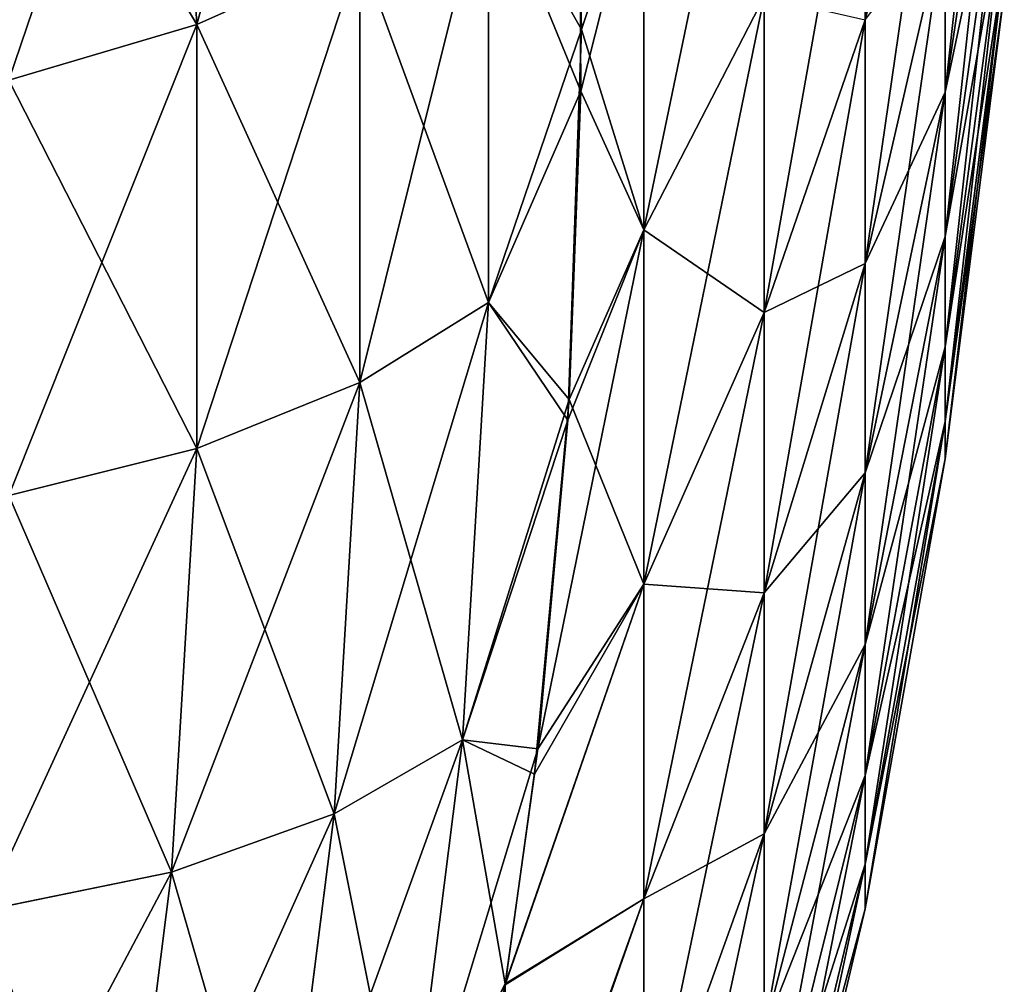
# Model space of a CAD drawing. Header units: millimetres. Extents: x -168 to 168, y -6 to 84.
# Tile 254 of 288: x 166.983 to 167.931, y 52.703 to 53.631. Entities that reach past the tile are written whole.
import ezdxf

# ---------------------------------------------------------------- set-up
doc = ezdxf.new("R2010")
doc.units = ezdxf.units.MM
doc.header["$LTSCALE"] = 65.185185
for name, color, linetype in [('651', 7, 'CONTINUOUS'), ('656', 7, 'CONTINUOUS'), ('657', 7, 'CONTINUOUS'), ('667', 7, 'CONTINUOUS'), ('753', 7, 'CONTINUOUS'), ('758', 7, 'CONTINUOUS'), ('759', 7, 'CONTINUOUS'), ('769', 7, 'CONTINUOUS')]:
    doc.layers.add(name, color=color, linetype=linetype)

msp = doc.modelspace()

# ---------------------------------------------------------------- linework, layer by layer
at = {"layer": '651', "linetype": 'Continuous'}
for points in [[(166, 53.25629, 104.83186), (166, 53.25629, 105.16814), (167.35194, 55.5, 105), (166, 53.25629, 104.83186)], [(166, 53.25629, 105.16814), (166, 53.30641, 105.50067), (167.35194, 55.5, 105), (166, 53.25629, 105.16814)], [(166, 53.30641, 105.50067), (166, 53.40553, 105.82202), (167.35194, 55.5, 105), (166, 53.30641, 105.50067)], [(166, 53.40553, 105.82202), (166, 53.55144, 106.125), (167.35194, 55.5, 105), (166, 53.40553, 105.82202)], [(166, 53.55144, 106.125), (166, 53.74088, 106.40285), (167.35194, 55.5, 105), (166, 53.55144, 106.125)], [(166, 53.30641, 104.49933), (166, 53.25629, 104.83186), (167.35194, 55.5, 105), (166, 53.30641, 104.49933)], [(166, 53.74088, 103.59715), (166, 53.55144, 103.875), (167.35194, 55.5, 105), (166, 53.74088, 103.59715)], [(166, 53.55144, 103.875), (166, 53.40553, 104.17798), (167.35194, 55.5, 105), (166, 53.55144, 103.875)], [(166, 53.40553, 104.17798), (166, 53.30641, 104.49933), (167.35194, 55.5, 105), (166, 53.40553, 104.17798)]]:
    msp.add_3dface(points, dxfattribs=at)
at = {"layer": '656', "linetype": 'Continuous'}
for points in [[(167.87438, 54.15057, 106.85734), (167.79735, 53.63146, 106.9898), (167.87438, 53.92842, 106.67356), (167.87438, 54.15057, 106.85734)], [(167.79735, 53.89558, 107.2083), (167.79735, 53.63146, 106.9898), (167.87438, 54.15057, 106.85734), (167.79735, 53.89558, 107.2083)], [(167.93124, 54.07769, 106.17664), (167.87438, 53.5616, 106.23015), (167.93124, 53.94143, 105.9891), (167.93124, 54.07769, 106.17664)], [(167.87438, 53.73106, 106.46339), (167.87438, 53.5616, 106.23015), (167.93124, 54.07769, 106.17664), (167.87438, 53.73106, 106.46339)], [(167.51513, 53.99339, 108.39216), (167.52414, 53.62203, 108.17449), (167.58405, 53.80277, 108.08725), (167.51513, 53.99339, 108.39216)], [(167.58405, 53.80277, 108.08725), (167.58405, 53.42922, 107.85019), (167.70014, 53.9868, 107.7525), (167.58405, 53.80277, 108.08725)], [(167.70014, 53.9868, 107.7525), (167.58405, 53.42922, 107.85019), (167.70014, 53.65375, 107.54114), (167.70014, 53.9868, 107.7525)], [(167.87438, 53.5616, 106.23015), (167.87438, 53.4227, 105.9775), (167.93124, 53.94143, 105.9891), (167.87438, 53.5616, 106.23015)], [(167.93124, 53.94143, 105.9891), (167.87438, 53.4227, 105.9775), (167.93124, 53.82975, 105.78596), (167.93124, 53.94143, 105.9891)], [(167.93124, 53.82975, 104.21404), (167.87438, 53.5616, 103.76985), (167.93124, 53.94143, 104.0109), (167.93124, 53.82975, 104.21404)], [(167.87438, 53.5616, 103.76985), (167.87438, 53.73106, 103.53661), (167.93124, 53.94143, 104.0109), (167.87438, 53.5616, 103.76985)], [(167.87438, 53.92842, 106.67356), (167.79735, 53.3968, 106.73992), (167.87438, 53.73106, 106.46339), (167.87438, 53.92842, 106.67356)], [(167.79735, 53.63146, 106.9898), (167.79735, 53.3968, 106.73992), (167.87438, 53.92842, 106.67356), (167.79735, 53.63146, 106.9898)], [(167.79735, 53.89558, 107.2083), (167.70014, 53.34982, 107.28971), (167.79735, 53.63146, 106.9898), (167.79735, 53.89558, 107.2083)], [(167.70014, 53.65375, 107.54114), (167.70014, 53.34982, 107.28971), (167.79735, 53.89558, 107.2083), (167.70014, 53.65375, 107.54114)], [(167.87438, 53.4227, 105.9775), (167.87438, 53.31657, 105.70944), (167.93124, 53.82975, 105.78596), (167.87438, 53.4227, 105.9775)], [(167.87438, 53.4227, 104.0225), (167.87438, 53.5616, 103.76985), (167.93124, 53.82975, 104.21404), (167.87438, 53.4227, 104.0225)], [(167.93124, 53.74442, 104.42958), (167.87438, 53.4227, 104.0225), (167.93124, 53.82975, 104.21404), (167.93124, 53.74442, 104.42958)], [(167.93124, 53.82975, 105.78596), (167.87438, 53.31657, 105.70944), (167.93124, 53.74442, 105.57042), (167.93124, 53.82975, 105.78596)], [(167.52364, 53.5627, 101.85986), (167.5219, 53.82715, 101.70625), (167.58405, 53.80277, 101.91275), (167.52364, 53.5627, 101.85986)], [(167.58405, 53.42922, 102.14981), (167.52364, 53.5627, 101.85986), (167.58405, 53.80277, 101.91275), (167.58405, 53.42922, 102.14981)], [(167.58405, 53.80277, 108.08725), (167.52414, 53.62203, 108.17449), (167.58405, 53.42922, 107.85019), (167.58405, 53.80277, 108.08725)], [(167.58405, 53.42922, 102.14981), (167.58405, 53.80277, 101.91275), (167.70014, 53.65375, 102.45886), (167.58405, 53.42922, 102.14981)], [(167.93124, 53.68677, 104.65411), (167.87438, 53.31657, 104.29056), (167.93124, 53.74442, 104.42958), (167.93124, 53.68677, 104.65411)], [(167.87438, 53.31657, 104.29056), (167.87438, 53.4227, 104.0225), (167.93124, 53.74442, 104.42958), (167.87438, 53.31657, 104.29056)], [(167.87438, 53.31657, 105.70944), (167.87438, 53.24487, 105.43019), (167.93124, 53.74442, 105.57042), (167.87438, 53.31657, 105.70944)], [(167.93124, 53.74442, 105.57042), (167.87438, 53.24487, 105.43019), (167.93124, 53.68677, 105.34589), (167.93124, 53.74442, 105.57042)], [(167.87438, 53.5616, 103.76985), (167.79735, 53.3968, 103.26008), (167.87438, 53.73106, 103.53661), (167.87438, 53.5616, 103.76985)], [(167.79735, 53.3968, 103.26008), (167.79735, 53.63146, 103.0102), (167.87438, 53.73106, 103.53661), (167.79735, 53.3968, 103.26008)], [(167.87438, 53.73106, 106.46339), (167.79735, 53.19532, 106.4626), (167.87438, 53.5616, 106.23015), (167.87438, 53.73106, 106.46339)], [(167.79735, 53.3968, 106.73992), (167.79735, 53.19532, 106.4626), (167.87438, 53.73106, 106.46339), (167.79735, 53.3968, 106.73992)], [(167.93124, 53.65771, 104.88409), (167.87438, 53.24487, 104.56981), (167.93124, 53.68677, 104.65411), (167.93124, 53.65771, 104.88409)], [(167.87438, 53.24487, 104.56981), (167.87438, 53.31657, 104.29056), (167.93124, 53.68677, 104.65411), (167.87438, 53.24487, 104.56981)], [(167.93124, 53.68677, 105.34589), (167.87438, 53.20874, 105.14415), (167.93124, 53.65771, 105.11591), (167.93124, 53.68677, 105.34589)], [(167.87438, 53.24487, 105.43019), (167.87438, 53.20874, 105.14415), (167.93124, 53.68677, 105.34589), (167.87438, 53.24487, 105.43019)], [(167.58405, 53.42922, 107.85019), (167.58405, 53.08832, 107.56817), (167.70014, 53.65375, 107.54114), (167.58405, 53.42922, 107.85019)], [(167.70014, 53.65375, 107.54114), (167.58405, 53.08832, 107.56817), (167.70014, 53.34982, 107.28971), (167.70014, 53.65375, 107.54114)], [(167.70014, 53.34982, 102.71029), (167.58405, 53.42922, 102.14981), (167.70014, 53.65375, 102.45886), (167.70014, 53.34982, 102.71029)], [(167.70014, 53.34982, 102.71029), (167.70014, 53.65375, 102.45886), (167.79735, 53.63146, 103.0102), (167.70014, 53.34982, 102.71029)], [(167.93124, 53.65771, 105.11591), (167.87438, 53.20874, 104.85585), (167.93124, 53.65771, 104.88409), (167.93124, 53.65771, 105.11591)], [(167.87438, 53.20874, 104.85585), (167.87438, 53.24487, 104.56981), (167.93124, 53.65771, 104.88409), (167.87438, 53.20874, 104.85585)], [(167.87438, 53.20874, 105.14415), (167.87438, 53.20874, 104.85585), (167.93124, 53.65771, 105.11591), (167.87438, 53.20874, 105.14415)], [(167.79735, 53.3968, 103.26008), (167.70014, 53.34982, 102.71029), (167.79735, 53.63146, 103.0102), (167.79735, 53.3968, 103.26008)], [(167.79735, 53.63146, 106.9898), (167.70014, 53.0798, 107.00217), (167.79735, 53.3968, 106.73992), (167.79735, 53.63146, 106.9898)], [(167.70014, 53.34982, 107.28971), (167.70014, 53.0798, 107.00217), (167.79735, 53.63146, 106.9898), (167.70014, 53.34982, 107.28971)], [(167.52414, 53.62203, 108.17449), (167.51101, 53.24595, 107.96214), (167.58405, 53.42922, 107.85019), (167.52414, 53.62203, 108.17449)], [(167.51221, 53.26586, 102.02662), (167.52364, 53.5627, 101.85986), (167.58405, 53.42922, 102.14981), (167.51221, 53.26586, 102.02662)], [(167.87438, 53.4227, 104.0225), (167.79735, 53.19532, 103.5374), (167.87438, 53.5616, 103.76985), (167.87438, 53.4227, 104.0225)], [(167.79735, 53.19532, 103.5374), (167.79735, 53.3968, 103.26008), (167.87438, 53.5616, 103.76985), (167.79735, 53.19532, 103.5374)], [(167.87438, 53.5616, 106.23015), (167.79735, 53.03018, 106.16221), (167.87438, 53.4227, 105.9775), (167.87438, 53.5616, 106.23015)], [(167.79735, 53.19532, 106.4626), (167.79735, 53.03018, 106.16221), (167.87438, 53.5616, 106.23015), (167.79735, 53.19532, 106.4626)], [(167.51101, 53.24595, 107.96214), (167.48206, 52.92989, 107.79118), (167.58405, 53.42922, 107.85019), (167.51101, 53.24595, 107.96214)], [(167.58405, 53.42922, 107.85019), (167.48206, 52.92989, 107.79118), (167.58405, 53.08832, 107.56817), (167.58405, 53.42922, 107.85019)], [(167.58405, 53.08832, 102.43183), (167.51221, 53.26586, 102.02662), (167.58405, 53.42922, 102.14981), (167.58405, 53.08832, 102.43183)], [(167.58405, 53.08832, 102.43183), (167.58405, 53.42922, 102.14981), (167.70014, 53.34982, 102.71029), (167.58405, 53.08832, 102.43183)], [(167.87438, 53.31657, 104.29056), (167.79735, 53.03018, 103.83779), (167.87438, 53.4227, 104.0225), (167.87438, 53.31657, 104.29056)], [(167.79735, 53.03018, 103.83779), (167.79735, 53.19532, 103.5374), (167.87438, 53.4227, 104.0225), (167.79735, 53.03018, 103.83779)], [(167.79735, 53.03018, 106.16221), (167.79735, 52.90399, 105.84349), (167.87438, 53.4227, 105.9775), (167.79735, 53.03018, 106.16221)], [(167.87438, 53.4227, 105.9775), (167.79735, 52.90399, 105.84349), (167.87438, 53.31657, 105.70944), (167.87438, 53.4227, 105.9775)], [(167.79735, 53.19532, 103.5374), (167.70014, 53.0798, 102.99783), (167.79735, 53.3968, 103.26008), (167.79735, 53.19532, 103.5374)], [(167.70014, 53.0798, 102.99783), (167.70014, 53.34982, 102.71029), (167.79735, 53.3968, 103.26008), (167.70014, 53.0798, 102.99783)], [(167.79735, 53.3968, 106.73992), (167.70014, 52.84794, 106.68305), (167.79735, 53.19532, 106.4626), (167.79735, 53.3968, 106.73992)], [(167.70014, 53.0798, 107.00217), (167.70014, 52.84794, 106.68305), (167.79735, 53.3968, 106.73992), (167.70014, 53.0798, 107.00217)], [(167.58405, 53.08832, 107.56817), (167.58405, 52.78546, 107.24566), (167.70014, 53.34982, 107.28971), (167.58405, 53.08832, 107.56817)], [(167.70014, 53.34982, 107.28971), (167.58405, 52.78546, 107.24566), (167.70014, 53.0798, 107.00217), (167.70014, 53.34982, 107.28971)], [(167.70014, 53.0798, 102.99783), (167.58405, 53.08832, 102.43183), (167.70014, 53.34982, 102.71029), (167.70014, 53.0798, 102.99783)], [(167.79735, 52.90399, 105.84349), (167.79735, 52.81874, 105.51148), (167.87438, 53.31657, 105.70944), (167.79735, 52.90399, 105.84349)], [(167.87438, 53.24487, 104.56981), (167.79735, 52.90399, 104.15651), (167.87438, 53.31657, 104.29056), (167.87438, 53.24487, 104.56981)], [(167.79735, 52.90399, 104.15651), (167.79735, 53.03018, 103.83779), (167.87438, 53.31657, 104.29056), (167.79735, 52.90399, 104.15651)], [(167.87438, 53.31657, 105.70944), (167.79735, 52.81874, 105.51148), (167.87438, 53.24487, 105.43019), (167.87438, 53.31657, 105.70944)], [(167.4788, 52.90556, 102.22063), (167.51221, 53.26586, 102.02662), (167.58405, 53.08832, 102.43183), (167.4788, 52.90556, 102.22063)], [(167.87438, 53.20874, 104.85585), (167.79735, 52.81874, 104.48852), (167.87438, 53.24487, 104.56981), (167.87438, 53.20874, 104.85585)], [(167.79735, 52.81874, 104.48852), (167.79735, 52.90399, 104.15651), (167.87438, 53.24487, 104.56981), (167.79735, 52.81874, 104.48852)], [(167.87438, 53.24487, 105.43019), (167.79735, 52.77578, 105.17139), (167.87438, 53.20874, 105.14415), (167.87438, 53.24487, 105.43019)], [(167.79735, 52.81874, 105.51148), (167.79735, 52.77578, 105.17139), (167.87438, 53.24487, 105.43019), (167.79735, 52.81874, 105.51148)], [(167.87438, 53.20874, 105.14415), (167.79735, 52.77578, 104.82861), (167.87438, 53.20874, 104.85585), (167.87438, 53.20874, 105.14415)], [(167.79735, 52.77578, 104.82861), (167.79735, 52.81874, 104.48852), (167.87438, 53.20874, 104.85585), (167.79735, 52.77578, 104.82861)], [(167.79735, 52.77578, 105.17139), (167.79735, 52.77578, 104.82861), (167.87438, 53.20874, 105.14415), (167.79735, 52.77578, 105.17139)], [(167.79735, 53.03018, 103.83779), (167.70014, 52.84794, 103.31695), (167.79735, 53.19532, 103.5374), (167.79735, 53.03018, 103.83779)], [(167.70014, 52.84794, 103.31695), (167.70014, 53.0798, 102.99783), (167.79735, 53.19532, 103.5374), (167.70014, 52.84794, 103.31695)], [(167.79735, 53.19532, 106.4626), (167.70014, 52.65791, 106.33738), (167.79735, 53.03018, 106.16221), (167.79735, 53.19532, 106.4626)], [(167.70014, 52.84794, 106.68305), (167.70014, 52.65791, 106.33738), (167.79735, 53.19532, 106.4626), (167.70014, 52.84794, 106.68305)], [(167.48206, 52.92989, 107.79118), (167.45051, 52.70271, 107.6724), (167.58405, 53.08832, 107.56817), (167.48206, 52.92989, 107.79118)], [(167.58405, 53.08832, 107.56817), (167.45051, 52.70271, 107.6724), (167.58405, 52.78546, 107.24566), (167.58405, 53.08832, 107.56817)], [(167.45067, 52.70366, 102.32714), (167.4788, 52.90556, 102.22063), (167.58405, 53.08832, 102.43183), (167.45067, 52.70366, 102.32714)], [(167.58405, 52.78546, 102.75434), (167.45067, 52.70366, 102.32714), (167.58405, 53.08832, 102.43183), (167.58405, 52.78546, 102.75434)], [(167.58405, 52.78546, 102.75434), (167.58405, 53.08832, 102.43183), (167.70014, 53.0798, 102.99783), (167.58405, 52.78546, 102.75434)], [(167.58405, 52.78546, 107.24566), (167.58405, 52.52541, 106.88773), (167.70014, 53.0798, 107.00217), (167.58405, 52.78546, 107.24566)], [(167.70014, 53.0798, 107.00217), (167.58405, 52.52541, 106.88773), (167.70014, 52.84794, 106.68305), (167.70014, 53.0798, 107.00217)], [(167.70014, 52.84794, 103.31695), (167.58405, 52.78546, 102.75434), (167.70014, 53.0798, 102.99783), (167.70014, 52.84794, 103.31695)], [(167.79735, 53.03018, 106.16221), (167.70014, 52.51271, 105.97063), (167.79735, 52.90399, 105.84349), (167.79735, 53.03018, 106.16221)], [(167.79735, 52.90399, 104.15651), (167.70014, 52.65791, 103.66262), (167.79735, 53.03018, 103.83779), (167.79735, 52.90399, 104.15651)], [(167.70014, 52.65791, 103.66262), (167.70014, 52.84794, 103.31695), (167.79735, 53.03018, 103.83779), (167.70014, 52.65791, 103.66262)], [(167.70014, 52.65791, 106.33738), (167.70014, 52.51271, 105.97063), (167.79735, 53.03018, 106.16221), (167.70014, 52.65791, 106.33738)], [(167.79735, 52.90399, 105.84349), (167.70014, 52.41461, 105.58857), (167.79735, 52.81874, 105.51148), (167.79735, 52.90399, 105.84349)], [(167.70014, 52.51271, 105.97063), (167.70014, 52.41461, 105.58857), (167.79735, 52.90399, 105.84349), (167.70014, 52.51271, 105.97063)], [(167.70014, 52.51271, 104.02937), (167.70014, 52.65791, 103.66262), (167.79735, 52.90399, 104.15651), (167.70014, 52.51271, 104.02937)], [(167.79735, 52.81874, 104.48852), (167.70014, 52.51271, 104.02937), (167.79735, 52.90399, 104.15651), (167.79735, 52.81874, 104.48852)], [(167.58405, 52.52541, 106.88773), (167.58405, 52.31227, 106.50003), (167.70014, 52.84794, 106.68305), (167.58405, 52.52541, 106.88773)], [(167.70014, 52.84794, 106.68305), (167.58405, 52.31227, 106.50003), (167.70014, 52.65791, 106.33738), (167.70014, 52.84794, 106.68305)], [(167.70014, 52.65791, 103.66262), (167.58405, 52.52541, 103.11227), (167.70014, 52.84794, 103.31695), (167.70014, 52.65791, 103.66262)], [(167.58405, 52.52541, 103.11227), (167.58405, 52.78546, 102.75434), (167.70014, 52.84794, 103.31695), (167.58405, 52.52541, 103.11227)], [(167.79735, 52.77578, 104.82861), (167.70014, 52.41461, 104.41143), (167.79735, 52.81874, 104.48852), (167.79735, 52.77578, 104.82861)], [(167.70014, 52.41461, 104.41143), (167.70014, 52.51271, 104.02937), (167.79735, 52.81874, 104.48852), (167.70014, 52.41461, 104.41143)], [(167.79735, 52.81874, 105.51148), (167.70014, 52.36517, 105.19723), (167.79735, 52.77578, 105.17139), (167.79735, 52.81874, 105.51148)], [(167.70014, 52.41461, 105.58857), (167.70014, 52.36517, 105.19723), (167.79735, 52.81874, 105.51148), (167.70014, 52.41461, 105.58857)], [(167.58405, 52.52541, 103.11227), (167.45047, 52.41209, 102.6693), (167.58405, 52.78546, 102.75434), (167.58405, 52.52541, 103.11227)], [(167.45047, 52.41209, 102.6693), (167.45067, 52.70366, 102.32714), (167.58405, 52.78546, 102.75434), (167.45047, 52.41209, 102.6693)], [(167.45051, 52.70271, 107.6724), (167.45047, 52.4046, 107.32075), (167.58405, 52.78546, 107.24566), (167.45051, 52.70271, 107.6724)], [(167.58405, 52.78546, 107.24566), (167.45047, 52.4046, 107.32075), (167.58405, 52.52541, 106.88773), (167.58405, 52.78546, 107.24566)], [(167.79735, 52.77578, 105.17139), (167.70014, 52.36517, 104.80277), (167.79735, 52.77578, 104.82861), (167.79735, 52.77578, 105.17139)], [(167.70014, 52.36517, 104.80277), (167.70014, 52.41461, 104.41143), (167.79735, 52.77578, 104.82861), (167.70014, 52.36517, 104.80277)], [(167.70014, 52.36517, 105.19723), (167.70014, 52.36517, 104.80277), (167.79735, 52.77578, 105.17139), (167.70014, 52.36517, 105.19723)], [(167.45067, 52.70366, 102.32714), (167.45047, 52.41209, 102.6693), (167.42087, 52.53616, 102.41143), (167.45067, 52.70366, 102.32714)]]:
    msp.add_3dface(points, dxfattribs=at)
at = {"layer": '657', "linetype": 'Continuous'}
for points in [[(167.15377, 53.62671, 101.28451), (166.94882, 53.97273, 100.97087), (167.12934, 54.03441, 101.04913), (167.15377, 53.62671, 101.28451)], [(167.15377, 53.62671, 101.28451), (167.12934, 54.03441, 101.04913), (167.31073, 53.69702, 101.39827), (167.15377, 53.62671, 101.28451)], [(166.97275, 53.5734, 101.20142), (166.94882, 53.97273, 100.97087), (167.15377, 53.62671, 101.28451), (166.97275, 53.5734, 101.20142)], [(167.5219, 53.82715, 101.70625), (167.52364, 53.5627, 101.85986), (167.43467, 53.77945, 101.53471), (167.5219, 53.82715, 101.70625)], [(167.43467, 53.35923, 101.77732), (167.31073, 53.69702, 101.39827), (167.43467, 53.77945, 101.53471), (167.43467, 53.35923, 101.77732)], [(167.52364, 53.5627, 101.85986), (167.43467, 53.35923, 101.77732), (167.43467, 53.77945, 101.53471), (167.52364, 53.5627, 101.85986)], [(167.31073, 53.28229, 101.63771), (167.15377, 53.62671, 101.28451), (167.31073, 53.69702, 101.39827), (167.31073, 53.28229, 101.63771)], [(167.31073, 53.28229, 101.63771), (167.31073, 53.69702, 101.39827), (167.43467, 53.35923, 101.77732), (167.31073, 53.28229, 101.63771)], [(167.15377, 53.21893, 101.51995), (166.97275, 53.5734, 101.20142), (167.15377, 53.62671, 101.28451), (167.15377, 53.21893, 101.51995)], [(167.15377, 53.21893, 101.51995), (167.15377, 53.62671, 101.28451), (167.31073, 53.28229, 101.63771), (167.15377, 53.21893, 101.51995)], [(166.97275, 53.17362, 101.43223), (166.97275, 53.5734, 101.20142), (167.15377, 53.21893, 101.51995), (166.97275, 53.17362, 101.43223)], [(167.52364, 53.5627, 101.85986), (167.51221, 53.26586, 102.02662), (167.43467, 53.35923, 101.77732), (167.52364, 53.5627, 101.85986)], [(167.40946, 52.93855, 102.0202), (167.31073, 53.28229, 101.63771), (167.43467, 53.35923, 101.77732), (167.40946, 52.93855, 102.0202)], [(167.51221, 53.26586, 102.02662), (167.40946, 52.93855, 102.0202), (167.43467, 53.35923, 101.77732), (167.51221, 53.26586, 102.02662)], [(167.28586, 52.86733, 101.87729), (167.15377, 53.21893, 101.51995), (167.31073, 53.28229, 101.63771), (167.28586, 52.86733, 101.87729)], [(167.28586, 52.86733, 101.87729), (167.31073, 53.28229, 101.63771), (167.40946, 52.93855, 102.0202), (167.28586, 52.86733, 101.87729)], [(167.51221, 53.26586, 102.02662), (167.4788, 52.90556, 102.22063), (167.40946, 52.93855, 102.0202), (167.51221, 53.26586, 102.02662)], [(167.12934, 52.81122, 101.75534), (166.97275, 53.17362, 101.43223), (167.15377, 53.21893, 101.51995), (167.12934, 52.81122, 101.75534)], [(167.12934, 52.81122, 101.75534), (167.15377, 53.21893, 101.51995), (167.28586, 52.86733, 101.87729), (167.12934, 52.81122, 101.75534)], [(166.94882, 52.77428, 101.66279), (166.97275, 53.17362, 101.43223), (167.12934, 52.81122, 101.75534), (166.94882, 52.77428, 101.66279)], [(167.35624, 52.51632, 102.26397), (167.28586, 52.86733, 101.87729), (167.40946, 52.93855, 102.0202), (167.35624, 52.51632, 102.26397)], [(167.45067, 52.70366, 102.32714), (167.35624, 52.51632, 102.26397), (167.40946, 52.93855, 102.0202), (167.45067, 52.70366, 102.32714)], [(167.4788, 52.90556, 102.22063), (167.45067, 52.70366, 102.32714), (167.40946, 52.93855, 102.0202), (167.4788, 52.90556, 102.22063)], [(167.23348, 52.45165, 102.11728), (167.12934, 52.81122, 101.75534), (167.28586, 52.86733, 101.87729), (167.23348, 52.45165, 102.11728)], [(167.23348, 52.45165, 102.11728), (167.28586, 52.86733, 101.87729), (167.35624, 52.51632, 102.26397), (167.23348, 52.45165, 102.11728)], [(167.07801, 52.40383, 101.99054), (166.94882, 52.77428, 101.66279), (167.12934, 52.81122, 101.75534), (167.07801, 52.40383, 101.99054)], [(167.07801, 52.40383, 101.99054), (167.12934, 52.81122, 101.75534), (167.23348, 52.45165, 102.11728), (167.07801, 52.40383, 101.99054)], [(166.89871, 52.37645, 101.89248), (166.94882, 52.77428, 101.66279), (167.07801, 52.40383, 101.99054), (166.89871, 52.37645, 101.89248)], [(167.45067, 52.70366, 102.32714), (167.42087, 52.53616, 102.41143), (167.35624, 52.51632, 102.26397), (167.45067, 52.70366, 102.32714)]]:
    msp.add_3dface(points, dxfattribs=at)
at = {"layer": '667', "linetype": 'Continuous'}
for points in [[(167.12937, 54.03443, 108.95085), (167.15381, 53.62673, 108.71547), (167.2859, 54.11199, 108.84127), (167.12937, 54.03443, 108.95085)], [(167.2859, 54.11199, 108.84127), (167.15381, 53.62673, 108.71547), (167.31077, 53.69704, 108.6017), (167.2859, 54.11199, 108.84127)], [(166.94885, 53.97275, 109.02913), (166.97278, 53.57341, 108.79857), (167.12937, 54.03443, 108.95085), (166.94885, 53.97275, 109.02913)], [(167.12937, 54.03443, 108.95085), (166.97278, 53.57341, 108.79857), (167.15381, 53.62673, 108.71547), (167.12937, 54.03443, 108.95085)], [(167.52414, 53.62203, 108.17449), (167.51513, 53.99339, 108.39216), (167.43471, 53.77948, 108.46525), (167.52414, 53.62203, 108.17449)], [(167.43471, 53.35926, 108.22263), (167.43471, 53.77948, 108.46525), (167.31077, 53.2823, 108.36225), (167.43471, 53.35926, 108.22263)], [(167.43471, 53.77948, 108.46525), (167.31077, 53.69704, 108.6017), (167.31077, 53.2823, 108.36225), (167.43471, 53.77948, 108.46525)], [(167.43471, 53.35926, 108.22263), (167.52414, 53.62203, 108.17449), (167.43471, 53.77948, 108.46525), (167.43471, 53.35926, 108.22263)], [(167.31077, 53.69704, 108.6017), (167.15381, 53.21894, 108.48003), (167.31077, 53.2823, 108.36225), (167.31077, 53.69704, 108.6017)], [(167.15381, 53.62673, 108.71547), (167.15381, 53.21894, 108.48003), (167.31077, 53.69704, 108.6017), (167.15381, 53.62673, 108.71547)], [(167.15381, 53.62673, 108.71547), (166.97278, 53.17362, 108.56776), (167.15381, 53.21894, 108.48003), (167.15381, 53.62673, 108.71547)], [(166.97278, 53.57341, 108.79857), (166.97278, 53.17362, 108.56776), (167.15381, 53.62673, 108.71547), (166.97278, 53.57341, 108.79857)], [(167.51101, 53.24595, 107.96214), (167.52414, 53.62203, 108.17449), (167.43471, 53.35926, 108.22263), (167.51101, 53.24595, 107.96214)], [(167.40949, 52.93857, 107.97975), (167.43471, 53.35926, 108.22263), (167.2859, 52.86735, 108.12268), (167.40949, 52.93857, 107.97975)], [(167.43471, 53.35926, 108.22263), (167.31077, 53.2823, 108.36225), (167.2859, 52.86735, 108.12268), (167.43471, 53.35926, 108.22263)], [(167.40949, 52.93857, 107.97975), (167.51101, 53.24595, 107.96214), (167.43471, 53.35926, 108.22263), (167.40949, 52.93857, 107.97975)], [(167.15381, 53.21894, 108.48003), (167.12937, 52.81123, 108.24464), (167.31077, 53.2823, 108.36225), (167.15381, 53.21894, 108.48003)], [(167.31077, 53.2823, 108.36225), (167.12937, 52.81123, 108.24464), (167.2859, 52.86735, 108.12268), (167.31077, 53.2823, 108.36225)], [(167.48206, 52.92989, 107.79118), (167.51101, 53.24595, 107.96214), (167.40949, 52.93857, 107.97975), (167.48206, 52.92989, 107.79118)], [(167.15381, 53.21894, 108.48003), (166.94885, 52.77428, 108.3372), (167.12937, 52.81123, 108.24464), (167.15381, 53.21894, 108.48003)], [(166.97278, 53.17362, 108.56776), (166.94885, 52.77428, 108.3372), (167.15381, 53.21894, 108.48003), (166.97278, 53.17362, 108.56776)], [(167.35627, 52.51635, 107.73598), (167.40949, 52.93857, 107.97975), (167.23351, 52.45167, 107.88268), (167.35627, 52.51635, 107.73598)], [(167.40949, 52.93857, 107.97975), (167.2859, 52.86735, 108.12268), (167.23351, 52.45167, 107.88268), (167.40949, 52.93857, 107.97975)], [(167.35627, 52.51635, 107.73598), (167.48206, 52.92989, 107.79118), (167.40949, 52.93857, 107.97975), (167.35627, 52.51635, 107.73598)], [(167.45051, 52.70271, 107.6724), (167.48206, 52.92989, 107.79118), (167.35627, 52.51635, 107.73598), (167.45051, 52.70271, 107.6724)], [(167.12937, 52.81123, 108.24464), (167.07804, 52.40384, 108.00943), (167.2859, 52.86735, 108.12268), (167.12937, 52.81123, 108.24464)], [(167.2859, 52.86735, 108.12268), (167.07804, 52.40384, 108.00943), (167.23351, 52.45167, 107.88268), (167.2859, 52.86735, 108.12268)], [(167.12937, 52.81123, 108.24464), (166.89873, 52.37646, 108.10751), (167.07804, 52.40384, 108.00943), (167.12937, 52.81123, 108.24464)], [(166.94885, 52.77428, 108.3372), (166.89873, 52.37646, 108.10751), (167.12937, 52.81123, 108.24464), (166.94885, 52.77428, 108.3372)]]:
    msp.add_3dface(points, dxfattribs=at)
at = {"layer": '753', "linetype": 'Continuous'}
for points in [[(166, 53.25629, -105.16814), (166, 53.25629, -104.83186), (167.35194, 55.5, -105), (166, 53.25629, -105.16814)], [(166, 53.25629, -104.83186), (166, 53.30641, -104.49933), (167.35194, 55.5, -105), (166, 53.25629, -104.83186)], [(166, 53.30641, -104.49933), (166, 53.40553, -104.17798), (167.35194, 55.5, -105), (166, 53.30641, -104.49933)], [(166, 53.40553, -104.17798), (166, 53.55144, -103.875), (167.35194, 55.5, -105), (166, 53.40553, -104.17798)], [(166, 53.55144, -103.875), (166, 53.74088, -103.59715), (167.35194, 55.5, -105), (166, 53.55144, -103.875)], [(166, 53.30641, -105.50067), (166, 53.25629, -105.16814), (167.35194, 55.5, -105), (166, 53.30641, -105.50067)], [(166, 53.74088, -106.40285), (166, 53.55144, -106.125), (167.35194, 55.5, -105), (166, 53.74088, -106.40285)], [(166, 53.55144, -106.125), (166, 53.40553, -105.82202), (167.35194, 55.5, -105), (166, 53.55144, -106.125)], [(166, 53.40553, -105.82202), (166, 53.30641, -105.50067), (167.35194, 55.5, -105), (166, 53.40553, -105.82202)]]:
    msp.add_3dface(points, dxfattribs=at)
at = {"layer": '758', "linetype": 'Continuous'}
for points in [[(167.87438, 54.15057, -103.14266), (167.79735, 53.63146, -103.0102), (167.87438, 53.92842, -103.32644), (167.87438, 54.15057, -103.14266)], [(167.79735, 53.89558, -102.7917), (167.79735, 53.63146, -103.0102), (167.87438, 54.15057, -103.14266), (167.79735, 53.89558, -102.7917)], [(167.93124, 54.07769, -103.82336), (167.87438, 53.5616, -103.76985), (167.93124, 53.94143, -104.0109), (167.93124, 54.07769, -103.82336)], [(167.87438, 53.73106, -103.53661), (167.87438, 53.5616, -103.76985), (167.93124, 54.07769, -103.82336), (167.87438, 53.73106, -103.53661)], [(167.51513, 53.99339, -101.60784), (167.52414, 53.62203, -101.82551), (167.58405, 53.80277, -101.91275), (167.51513, 53.99339, -101.60784)], [(167.58405, 53.80277, -101.91275), (167.58405, 53.42922, -102.14981), (167.70014, 53.9868, -102.2475), (167.58405, 53.80277, -101.91275)], [(167.70014, 53.9868, -102.2475), (167.58405, 53.42922, -102.14981), (167.70014, 53.65375, -102.45886), (167.70014, 53.9868, -102.2475)], [(167.87438, 53.5616, -103.76985), (167.87438, 53.4227, -104.0225), (167.93124, 53.94143, -104.0109), (167.87438, 53.5616, -103.76985)], [(167.93124, 53.94143, -104.0109), (167.87438, 53.4227, -104.0225), (167.93124, 53.82975, -104.21404), (167.93124, 53.94143, -104.0109)], [(167.93124, 53.82975, -105.78596), (167.87438, 53.5616, -106.23015), (167.93124, 53.94143, -105.9891), (167.93124, 53.82975, -105.78596)], [(167.87438, 53.5616, -106.23015), (167.87438, 53.73106, -106.46339), (167.93124, 53.94143, -105.9891), (167.87438, 53.5616, -106.23015)], [(167.87438, 53.92842, -103.32644), (167.79735, 53.3968, -103.26008), (167.87438, 53.73106, -103.53661), (167.87438, 53.92842, -103.32644)], [(167.79735, 53.63146, -103.0102), (167.79735, 53.3968, -103.26008), (167.87438, 53.92842, -103.32644), (167.79735, 53.63146, -103.0102)], [(167.79735, 53.89558, -102.7917), (167.70014, 53.34982, -102.71029), (167.79735, 53.63146, -103.0102), (167.79735, 53.89558, -102.7917)], [(167.70014, 53.65375, -102.45886), (167.70014, 53.34982, -102.71029), (167.79735, 53.89558, -102.7917), (167.70014, 53.65375, -102.45886)], [(167.87438, 53.4227, -104.0225), (167.87438, 53.31657, -104.29056), (167.93124, 53.82975, -104.21404), (167.87438, 53.4227, -104.0225)], [(167.87438, 53.4227, -105.9775), (167.87438, 53.5616, -106.23015), (167.93124, 53.82975, -105.78596), (167.87438, 53.4227, -105.9775)], [(167.93124, 53.74442, -105.57042), (167.87438, 53.4227, -105.9775), (167.93124, 53.82975, -105.78596), (167.93124, 53.74442, -105.57042)], [(167.93124, 53.82975, -104.21404), (167.87438, 53.31657, -104.29056), (167.93124, 53.74442, -104.42958), (167.93124, 53.82975, -104.21404)], [(167.52364, 53.5627, -108.14014), (167.5219, 53.82715, -108.29375), (167.58405, 53.80277, -108.08725), (167.52364, 53.5627, -108.14014)], [(167.58405, 53.42922, -107.85019), (167.52364, 53.5627, -108.14014), (167.58405, 53.80277, -108.08725), (167.58405, 53.42922, -107.85019)], [(167.58405, 53.80277, -101.91275), (167.52414, 53.62203, -101.82551), (167.58405, 53.42922, -102.14981), (167.58405, 53.80277, -101.91275)], [(167.58405, 53.42922, -107.85019), (167.58405, 53.80277, -108.08725), (167.70014, 53.65375, -107.54114), (167.58405, 53.42922, -107.85019)], [(167.93124, 53.68677, -105.34589), (167.87438, 53.31657, -105.70944), (167.93124, 53.74442, -105.57042), (167.93124, 53.68677, -105.34589)], [(167.87438, 53.31657, -105.70944), (167.87438, 53.4227, -105.9775), (167.93124, 53.74442, -105.57042), (167.87438, 53.31657, -105.70944)], [(167.87438, 53.31657, -104.29056), (167.87438, 53.24487, -104.56981), (167.93124, 53.74442, -104.42958), (167.87438, 53.31657, -104.29056)], [(167.93124, 53.74442, -104.42958), (167.87438, 53.24487, -104.56981), (167.93124, 53.68677, -104.65411), (167.93124, 53.74442, -104.42958)], [(167.87438, 53.5616, -106.23015), (167.79735, 53.3968, -106.73992), (167.87438, 53.73106, -106.46339), (167.87438, 53.5616, -106.23015)], [(167.79735, 53.3968, -106.73992), (167.79735, 53.63146, -106.9898), (167.87438, 53.73106, -106.46339), (167.79735, 53.3968, -106.73992)], [(167.87438, 53.73106, -103.53661), (167.79735, 53.19532, -103.5374), (167.87438, 53.5616, -103.76985), (167.87438, 53.73106, -103.53661)], [(167.79735, 53.3968, -103.26008), (167.79735, 53.19532, -103.5374), (167.87438, 53.73106, -103.53661), (167.79735, 53.3968, -103.26008)], [(167.93124, 53.65771, -105.11591), (167.87438, 53.24487, -105.43019), (167.93124, 53.68677, -105.34589), (167.93124, 53.65771, -105.11591)], [(167.87438, 53.24487, -105.43019), (167.87438, 53.31657, -105.70944), (167.93124, 53.68677, -105.34589), (167.87438, 53.24487, -105.43019)], [(167.93124, 53.68677, -104.65411), (167.87438, 53.20874, -104.85585), (167.93124, 53.65771, -104.88409), (167.93124, 53.68677, -104.65411)], [(167.87438, 53.24487, -104.56981), (167.87438, 53.20874, -104.85585), (167.93124, 53.68677, -104.65411), (167.87438, 53.24487, -104.56981)], [(167.58405, 53.42922, -102.14981), (167.58405, 53.08832, -102.43183), (167.70014, 53.65375, -102.45886), (167.58405, 53.42922, -102.14981)], [(167.70014, 53.65375, -102.45886), (167.58405, 53.08832, -102.43183), (167.70014, 53.34982, -102.71029), (167.70014, 53.65375, -102.45886)], [(167.70014, 53.34982, -107.28971), (167.58405, 53.42922, -107.85019), (167.70014, 53.65375, -107.54114), (167.70014, 53.34982, -107.28971)], [(167.70014, 53.34982, -107.28971), (167.70014, 53.65375, -107.54114), (167.79735, 53.63146, -106.9898), (167.70014, 53.34982, -107.28971)], [(167.93124, 53.65771, -104.88409), (167.87438, 53.20874, -105.14415), (167.93124, 53.65771, -105.11591), (167.93124, 53.65771, -104.88409)], [(167.87438, 53.20874, -105.14415), (167.87438, 53.24487, -105.43019), (167.93124, 53.65771, -105.11591), (167.87438, 53.20874, -105.14415)], [(167.87438, 53.20874, -104.85585), (167.87438, 53.20874, -105.14415), (167.93124, 53.65771, -104.88409), (167.87438, 53.20874, -104.85585)], [(167.79735, 53.3968, -106.73992), (167.70014, 53.34982, -107.28971), (167.79735, 53.63146, -106.9898), (167.79735, 53.3968, -106.73992)], [(167.79735, 53.63146, -103.0102), (167.70014, 53.0798, -102.99783), (167.79735, 53.3968, -103.26008), (167.79735, 53.63146, -103.0102)], [(167.70014, 53.34982, -102.71029), (167.70014, 53.0798, -102.99783), (167.79735, 53.63146, -103.0102), (167.70014, 53.34982, -102.71029)], [(167.52414, 53.62203, -101.82551), (167.51101, 53.24595, -102.03786), (167.58405, 53.42922, -102.14981), (167.52414, 53.62203, -101.82551)], [(167.51221, 53.26586, -107.97338), (167.52364, 53.5627, -108.14014), (167.58405, 53.42922, -107.85019), (167.51221, 53.26586, -107.97338)], [(167.87438, 53.4227, -105.9775), (167.79735, 53.19532, -106.4626), (167.87438, 53.5616, -106.23015), (167.87438, 53.4227, -105.9775)], [(167.79735, 53.19532, -106.4626), (167.79735, 53.3968, -106.73992), (167.87438, 53.5616, -106.23015), (167.79735, 53.19532, -106.4626)], [(167.87438, 53.5616, -103.76985), (167.79735, 53.03018, -103.83779), (167.87438, 53.4227, -104.0225), (167.87438, 53.5616, -103.76985)], [(167.79735, 53.19532, -103.5374), (167.79735, 53.03018, -103.83779), (167.87438, 53.5616, -103.76985), (167.79735, 53.19532, -103.5374)], [(167.51101, 53.24595, -102.03786), (167.48206, 52.92989, -102.20882), (167.58405, 53.42922, -102.14981), (167.51101, 53.24595, -102.03786)], [(167.58405, 53.42922, -102.14981), (167.48206, 52.92989, -102.20882), (167.58405, 53.08832, -102.43183), (167.58405, 53.42922, -102.14981)], [(167.58405, 53.08832, -107.56817), (167.51221, 53.26586, -107.97338), (167.58405, 53.42922, -107.85019), (167.58405, 53.08832, -107.56817)], [(167.58405, 53.08832, -107.56817), (167.58405, 53.42922, -107.85019), (167.70014, 53.34982, -107.28971), (167.58405, 53.08832, -107.56817)], [(167.87438, 53.31657, -105.70944), (167.79735, 53.03018, -106.16221), (167.87438, 53.4227, -105.9775), (167.87438, 53.31657, -105.70944)], [(167.79735, 53.03018, -106.16221), (167.79735, 53.19532, -106.4626), (167.87438, 53.4227, -105.9775), (167.79735, 53.03018, -106.16221)], [(167.79735, 53.03018, -103.83779), (167.79735, 52.90399, -104.15651), (167.87438, 53.4227, -104.0225), (167.79735, 53.03018, -103.83779)], [(167.87438, 53.4227, -104.0225), (167.79735, 52.90399, -104.15651), (167.87438, 53.31657, -104.29056), (167.87438, 53.4227, -104.0225)], [(167.79735, 53.19532, -106.4626), (167.70014, 53.0798, -107.00217), (167.79735, 53.3968, -106.73992), (167.79735, 53.19532, -106.4626)], [(167.70014, 53.0798, -107.00217), (167.70014, 53.34982, -107.28971), (167.79735, 53.3968, -106.73992), (167.70014, 53.0798, -107.00217)], [(167.79735, 53.3968, -103.26008), (167.70014, 52.84794, -103.31695), (167.79735, 53.19532, -103.5374), (167.79735, 53.3968, -103.26008)], [(167.70014, 53.0798, -102.99783), (167.70014, 52.84794, -103.31695), (167.79735, 53.3968, -103.26008), (167.70014, 53.0798, -102.99783)], [(167.58405, 53.08832, -102.43183), (167.58405, 52.78546, -102.75434), (167.70014, 53.34982, -102.71029), (167.58405, 53.08832, -102.43183)], [(167.70014, 53.34982, -102.71029), (167.58405, 52.78546, -102.75434), (167.70014, 53.0798, -102.99783), (167.70014, 53.34982, -102.71029)], [(167.70014, 53.0798, -107.00217), (167.58405, 53.08832, -107.56817), (167.70014, 53.34982, -107.28971), (167.70014, 53.0798, -107.00217)], [(167.79735, 52.90399, -104.15651), (167.79735, 52.81874, -104.48852), (167.87438, 53.31657, -104.29056), (167.79735, 52.90399, -104.15651)], [(167.87438, 53.24487, -105.43019), (167.79735, 52.90399, -105.84349), (167.87438, 53.31657, -105.70944), (167.87438, 53.24487, -105.43019)], [(167.79735, 52.90399, -105.84349), (167.79735, 53.03018, -106.16221), (167.87438, 53.31657, -105.70944), (167.79735, 52.90399, -105.84349)], [(167.87438, 53.31657, -104.29056), (167.79735, 52.81874, -104.48852), (167.87438, 53.24487, -104.56981), (167.87438, 53.31657, -104.29056)], [(167.4788, 52.90556, -107.77937), (167.51221, 53.26586, -107.97338), (167.58405, 53.08832, -107.56817), (167.4788, 52.90556, -107.77937)], [(167.87438, 53.20874, -105.14415), (167.79735, 52.81874, -105.51148), (167.87438, 53.24487, -105.43019), (167.87438, 53.20874, -105.14415)], [(167.79735, 52.81874, -105.51148), (167.79735, 52.90399, -105.84349), (167.87438, 53.24487, -105.43019), (167.79735, 52.81874, -105.51148)], [(167.87438, 53.24487, -104.56981), (167.79735, 52.77578, -104.82861), (167.87438, 53.20874, -104.85585), (167.87438, 53.24487, -104.56981)], [(167.79735, 52.81874, -104.48852), (167.79735, 52.77578, -104.82861), (167.87438, 53.24487, -104.56981), (167.79735, 52.81874, -104.48852)], [(167.87438, 53.20874, -104.85585), (167.79735, 52.77578, -105.17139), (167.87438, 53.20874, -105.14415), (167.87438, 53.20874, -104.85585)], [(167.79735, 52.77578, -105.17139), (167.79735, 52.81874, -105.51148), (167.87438, 53.20874, -105.14415), (167.79735, 52.77578, -105.17139)], [(167.79735, 52.77578, -104.82861), (167.79735, 52.77578, -105.17139), (167.87438, 53.20874, -104.85585), (167.79735, 52.77578, -104.82861)], [(167.79735, 53.03018, -106.16221), (167.70014, 52.84794, -106.68305), (167.79735, 53.19532, -106.4626), (167.79735, 53.03018, -106.16221)], [(167.70014, 52.84794, -106.68305), (167.70014, 53.0798, -107.00217), (167.79735, 53.19532, -106.4626), (167.70014, 52.84794, -106.68305)], [(167.79735, 53.19532, -103.5374), (167.70014, 52.65791, -103.66262), (167.79735, 53.03018, -103.83779), (167.79735, 53.19532, -103.5374)], [(167.70014, 52.84794, -103.31695), (167.70014, 52.65791, -103.66262), (167.79735, 53.19532, -103.5374), (167.70014, 52.84794, -103.31695)], [(167.48206, 52.92989, -102.20882), (167.45051, 52.70271, -102.3276), (167.58405, 53.08832, -102.43183), (167.48206, 52.92989, -102.20882)], [(167.58405, 53.08832, -102.43183), (167.45051, 52.70271, -102.3276), (167.58405, 52.78546, -102.75434), (167.58405, 53.08832, -102.43183)], [(167.45067, 52.70366, -107.67286), (167.4788, 52.90556, -107.77937), (167.58405, 53.08832, -107.56817), (167.45067, 52.70366, -107.67286)], [(167.58405, 52.78546, -107.24566), (167.45067, 52.70366, -107.67286), (167.58405, 53.08832, -107.56817), (167.58405, 52.78546, -107.24566)], [(167.58405, 52.78546, -107.24566), (167.58405, 53.08832, -107.56817), (167.70014, 53.0798, -107.00217), (167.58405, 52.78546, -107.24566)], [(167.58405, 52.78546, -102.75434), (167.58405, 52.52541, -103.11227), (167.70014, 53.0798, -102.99783), (167.58405, 52.78546, -102.75434)], [(167.70014, 53.0798, -102.99783), (167.58405, 52.52541, -103.11227), (167.70014, 52.84794, -103.31695), (167.70014, 53.0798, -102.99783)], [(167.70014, 52.84794, -106.68305), (167.58405, 52.78546, -107.24566), (167.70014, 53.0798, -107.00217), (167.70014, 52.84794, -106.68305)], [(167.79735, 53.03018, -103.83779), (167.70014, 52.51271, -104.02937), (167.79735, 52.90399, -104.15651), (167.79735, 53.03018, -103.83779)], [(167.79735, 52.90399, -105.84349), (167.70014, 52.65791, -106.33738), (167.79735, 53.03018, -106.16221), (167.79735, 52.90399, -105.84349)], [(167.70014, 52.65791, -106.33738), (167.70014, 52.84794, -106.68305), (167.79735, 53.03018, -106.16221), (167.70014, 52.65791, -106.33738)], [(167.70014, 52.65791, -103.66262), (167.70014, 52.51271, -104.02937), (167.79735, 53.03018, -103.83779), (167.70014, 52.65791, -103.66262)], [(167.79735, 52.90399, -104.15651), (167.70014, 52.41461, -104.41143), (167.79735, 52.81874, -104.48852), (167.79735, 52.90399, -104.15651)], [(167.70014, 52.51271, -104.02937), (167.70014, 52.41461, -104.41143), (167.79735, 52.90399, -104.15651), (167.70014, 52.51271, -104.02937)], [(167.70014, 52.51271, -105.97063), (167.70014, 52.65791, -106.33738), (167.79735, 52.90399, -105.84349), (167.70014, 52.51271, -105.97063)], [(167.79735, 52.81874, -105.51148), (167.70014, 52.51271, -105.97063), (167.79735, 52.90399, -105.84349), (167.79735, 52.81874, -105.51148)], [(167.58405, 52.52541, -103.11227), (167.58405, 52.31227, -103.49997), (167.70014, 52.84794, -103.31695), (167.58405, 52.52541, -103.11227)], [(167.70014, 52.84794, -103.31695), (167.58405, 52.31227, -103.49997), (167.70014, 52.65791, -103.66262), (167.70014, 52.84794, -103.31695)], [(167.70014, 52.65791, -106.33738), (167.58405, 52.52541, -106.88773), (167.70014, 52.84794, -106.68305), (167.70014, 52.65791, -106.33738)], [(167.58405, 52.52541, -106.88773), (167.58405, 52.78546, -107.24566), (167.70014, 52.84794, -106.68305), (167.58405, 52.52541, -106.88773)], [(167.79735, 52.77578, -105.17139), (167.70014, 52.41461, -105.58857), (167.79735, 52.81874, -105.51148), (167.79735, 52.77578, -105.17139)], [(167.70014, 52.41461, -105.58857), (167.70014, 52.51271, -105.97063), (167.79735, 52.81874, -105.51148), (167.70014, 52.41461, -105.58857)], [(167.79735, 52.81874, -104.48852), (167.70014, 52.36517, -104.80277), (167.79735, 52.77578, -104.82861), (167.79735, 52.81874, -104.48852)], [(167.70014, 52.41461, -104.41143), (167.70014, 52.36517, -104.80277), (167.79735, 52.81874, -104.48852), (167.70014, 52.41461, -104.41143)], [(167.58405, 52.52541, -106.88773), (167.45047, 52.41209, -107.3307), (167.58405, 52.78546, -107.24566), (167.58405, 52.52541, -106.88773)], [(167.45047, 52.41209, -107.3307), (167.45067, 52.70366, -107.67286), (167.58405, 52.78546, -107.24566), (167.45047, 52.41209, -107.3307)], [(167.45051, 52.70271, -102.3276), (167.45047, 52.4046, -102.67925), (167.58405, 52.78546, -102.75434), (167.45051, 52.70271, -102.3276)], [(167.58405, 52.78546, -102.75434), (167.45047, 52.4046, -102.67925), (167.58405, 52.52541, -103.11227), (167.58405, 52.78546, -102.75434)], [(167.79735, 52.77578, -104.82861), (167.70014, 52.36517, -105.19723), (167.79735, 52.77578, -105.17139), (167.79735, 52.77578, -104.82861)], [(167.70014, 52.36517, -105.19723), (167.70014, 52.41461, -105.58857), (167.79735, 52.77578, -105.17139), (167.70014, 52.36517, -105.19723)], [(167.70014, 52.36517, -104.80277), (167.70014, 52.36517, -105.19723), (167.79735, 52.77578, -104.82861), (167.70014, 52.36517, -104.80277)], [(167.45067, 52.70366, -107.67286), (167.45047, 52.41209, -107.3307), (167.42087, 52.53616, -107.58857), (167.45067, 52.70366, -107.67286)]]:
    msp.add_3dface(points, dxfattribs=at)
at = {"layer": '759', "linetype": 'Continuous'}
for points in [[(167.15377, 53.62671, -108.71549), (166.94882, 53.97273, -109.02913), (167.12934, 54.03441, -108.95087), (167.15377, 53.62671, -108.71549)], [(167.15377, 53.62671, -108.71549), (167.12934, 54.03441, -108.95087), (167.31073, 53.69702, -108.60173), (167.15377, 53.62671, -108.71549)], [(166.97275, 53.5734, -108.79858), (166.94882, 53.97273, -109.02913), (167.15377, 53.62671, -108.71549), (166.97275, 53.5734, -108.79858)], [(167.5219, 53.82715, -108.29375), (167.52364, 53.5627, -108.14014), (167.43467, 53.77945, -108.46529), (167.5219, 53.82715, -108.29375)], [(167.43467, 53.35923, -108.22268), (167.31073, 53.69702, -108.60173), (167.43467, 53.77945, -108.46529), (167.43467, 53.35923, -108.22268)], [(167.52364, 53.5627, -108.14014), (167.43467, 53.35923, -108.22268), (167.43467, 53.77945, -108.46529), (167.52364, 53.5627, -108.14014)], [(167.31073, 53.28229, -108.36229), (167.15377, 53.62671, -108.71549), (167.31073, 53.69702, -108.60173), (167.31073, 53.28229, -108.36229)], [(167.31073, 53.28229, -108.36229), (167.31073, 53.69702, -108.60173), (167.43467, 53.35923, -108.22268), (167.31073, 53.28229, -108.36229)], [(167.15377, 53.21893, -108.48005), (166.97275, 53.5734, -108.79858), (167.15377, 53.62671, -108.71549), (167.15377, 53.21893, -108.48005)], [(167.15377, 53.21893, -108.48005), (167.15377, 53.62671, -108.71549), (167.31073, 53.28229, -108.36229), (167.15377, 53.21893, -108.48005)], [(166.97275, 53.17362, -108.56777), (166.97275, 53.5734, -108.79858), (167.15377, 53.21893, -108.48005), (166.97275, 53.17362, -108.56777)], [(167.52364, 53.5627, -108.14014), (167.51221, 53.26586, -107.97338), (167.43467, 53.35923, -108.22268), (167.52364, 53.5627, -108.14014)], [(167.40946, 52.93855, -107.9798), (167.31073, 53.28229, -108.36229), (167.43467, 53.35923, -108.22268), (167.40946, 52.93855, -107.9798)], [(167.51221, 53.26586, -107.97338), (167.40946, 52.93855, -107.9798), (167.43467, 53.35923, -108.22268), (167.51221, 53.26586, -107.97338)], [(167.28586, 52.86733, -108.12271), (167.15377, 53.21893, -108.48005), (167.31073, 53.28229, -108.36229), (167.28586, 52.86733, -108.12271)], [(167.28586, 52.86733, -108.12271), (167.31073, 53.28229, -108.36229), (167.40946, 52.93855, -107.9798), (167.28586, 52.86733, -108.12271)], [(167.51221, 53.26586, -107.97338), (167.4788, 52.90556, -107.77937), (167.40946, 52.93855, -107.9798), (167.51221, 53.26586, -107.97338)], [(167.12934, 52.81122, -108.24466), (166.97275, 53.17362, -108.56777), (167.15377, 53.21893, -108.48005), (167.12934, 52.81122, -108.24466)], [(167.12934, 52.81122, -108.24466), (167.15377, 53.21893, -108.48005), (167.28586, 52.86733, -108.12271), (167.12934, 52.81122, -108.24466)], [(166.94882, 52.77428, -108.33721), (166.97275, 53.17362, -108.56777), (167.12934, 52.81122, -108.24466), (166.94882, 52.77428, -108.33721)], [(167.35624, 52.51632, -107.73603), (167.28586, 52.86733, -108.12271), (167.40946, 52.93855, -107.9798), (167.35624, 52.51632, -107.73603)], [(167.45067, 52.70366, -107.67286), (167.35624, 52.51632, -107.73603), (167.40946, 52.93855, -107.9798), (167.45067, 52.70366, -107.67286)], [(167.4788, 52.90556, -107.77937), (167.45067, 52.70366, -107.67286), (167.40946, 52.93855, -107.9798), (167.4788, 52.90556, -107.77937)], [(167.23348, 52.45165, -107.88272), (167.12934, 52.81122, -108.24466), (167.28586, 52.86733, -108.12271), (167.23348, 52.45165, -107.88272)], [(167.23348, 52.45165, -107.88272), (167.28586, 52.86733, -108.12271), (167.35624, 52.51632, -107.73603), (167.23348, 52.45165, -107.88272)], [(167.07801, 52.40383, -108.00946), (166.94882, 52.77428, -108.33721), (167.12934, 52.81122, -108.24466), (167.07801, 52.40383, -108.00946)], [(167.07801, 52.40383, -108.00946), (167.12934, 52.81122, -108.24466), (167.23348, 52.45165, -107.88272), (167.07801, 52.40383, -108.00946)], [(166.89871, 52.37645, -108.10752), (166.94882, 52.77428, -108.33721), (167.07801, 52.40383, -108.00946), (166.89871, 52.37645, -108.10752)], [(167.45067, 52.70366, -107.67286), (167.42087, 52.53616, -107.58857), (167.35624, 52.51632, -107.73603), (167.45067, 52.70366, -107.67286)]]:
    msp.add_3dface(points, dxfattribs=at)
at = {"layer": '769', "linetype": 'Continuous'}
for points in [[(167.12937, 54.03443, -101.04915), (167.15381, 53.62673, -101.28453), (167.2859, 54.11199, -101.15873), (167.12937, 54.03443, -101.04915)], [(167.2859, 54.11199, -101.15873), (167.15381, 53.62673, -101.28453), (167.31077, 53.69704, -101.3983), (167.2859, 54.11199, -101.15873)], [(166.94885, 53.97275, -100.97087), (166.97278, 53.57341, -101.20143), (167.12937, 54.03443, -101.04915), (166.94885, 53.97275, -100.97087)], [(167.12937, 54.03443, -101.04915), (166.97278, 53.57341, -101.20143), (167.15381, 53.62673, -101.28453), (167.12937, 54.03443, -101.04915)], [(167.52414, 53.62203, -101.82551), (167.51513, 53.99339, -101.60784), (167.43471, 53.77948, -101.53475), (167.52414, 53.62203, -101.82551)], [(167.43471, 53.35926, -101.77737), (167.43471, 53.77948, -101.53475), (167.31077, 53.2823, -101.63775), (167.43471, 53.35926, -101.77737)], [(167.43471, 53.77948, -101.53475), (167.31077, 53.69704, -101.3983), (167.31077, 53.2823, -101.63775), (167.43471, 53.77948, -101.53475)], [(167.43471, 53.35926, -101.77737), (167.52414, 53.62203, -101.82551), (167.43471, 53.77948, -101.53475), (167.43471, 53.35926, -101.77737)], [(167.31077, 53.69704, -101.3983), (167.15381, 53.21894, -101.51997), (167.31077, 53.2823, -101.63775), (167.31077, 53.69704, -101.3983)], [(167.15381, 53.62673, -101.28453), (167.15381, 53.21894, -101.51997), (167.31077, 53.69704, -101.3983), (167.15381, 53.62673, -101.28453)], [(167.15381, 53.62673, -101.28453), (166.97278, 53.17362, -101.43224), (167.15381, 53.21894, -101.51997), (167.15381, 53.62673, -101.28453)], [(166.97278, 53.57341, -101.20143), (166.97278, 53.17362, -101.43224), (167.15381, 53.62673, -101.28453), (166.97278, 53.57341, -101.20143)], [(167.51101, 53.24595, -102.03786), (167.52414, 53.62203, -101.82551), (167.43471, 53.35926, -101.77737), (167.51101, 53.24595, -102.03786)], [(167.40949, 52.93857, -102.02025), (167.43471, 53.35926, -101.77737), (167.2859, 52.86735, -101.87732), (167.40949, 52.93857, -102.02025)], [(167.43471, 53.35926, -101.77737), (167.31077, 53.2823, -101.63775), (167.2859, 52.86735, -101.87732), (167.43471, 53.35926, -101.77737)], [(167.40949, 52.93857, -102.02025), (167.51101, 53.24595, -102.03786), (167.43471, 53.35926, -101.77737), (167.40949, 52.93857, -102.02025)], [(167.15381, 53.21894, -101.51997), (167.12937, 52.81123, -101.75536), (167.31077, 53.2823, -101.63775), (167.15381, 53.21894, -101.51997)], [(167.31077, 53.2823, -101.63775), (167.12937, 52.81123, -101.75536), (167.2859, 52.86735, -101.87732), (167.31077, 53.2823, -101.63775)], [(167.48206, 52.92989, -102.20882), (167.51101, 53.24595, -102.03786), (167.40949, 52.93857, -102.02025), (167.48206, 52.92989, -102.20882)], [(167.15381, 53.21894, -101.51997), (166.94885, 52.77428, -101.6628), (167.12937, 52.81123, -101.75536), (167.15381, 53.21894, -101.51997)], [(166.97278, 53.17362, -101.43224), (166.94885, 52.77428, -101.6628), (167.15381, 53.21894, -101.51997), (166.97278, 53.17362, -101.43224)], [(167.35627, 52.51635, -102.26402), (167.40949, 52.93857, -102.02025), (167.23351, 52.45167, -102.11732), (167.35627, 52.51635, -102.26402)], [(167.40949, 52.93857, -102.02025), (167.2859, 52.86735, -101.87732), (167.23351, 52.45167, -102.11732), (167.40949, 52.93857, -102.02025)], [(167.35627, 52.51635, -102.26402), (167.48206, 52.92989, -102.20882), (167.40949, 52.93857, -102.02025), (167.35627, 52.51635, -102.26402)], [(167.45051, 52.70271, -102.3276), (167.48206, 52.92989, -102.20882), (167.35627, 52.51635, -102.26402), (167.45051, 52.70271, -102.3276)], [(167.12937, 52.81123, -101.75536), (167.07804, 52.40384, -101.99057), (167.2859, 52.86735, -101.87732), (167.12937, 52.81123, -101.75536)], [(167.2859, 52.86735, -101.87732), (167.07804, 52.40384, -101.99057), (167.23351, 52.45167, -102.11732), (167.2859, 52.86735, -101.87732)], [(167.12937, 52.81123, -101.75536), (166.89873, 52.37646, -101.89249), (167.07804, 52.40384, -101.99057), (167.12937, 52.81123, -101.75536)], [(166.94885, 52.77428, -101.6628), (166.89873, 52.37646, -101.89249), (167.12937, 52.81123, -101.75536), (166.94885, 52.77428, -101.6628)]]:
    msp.add_3dface(points, dxfattribs=at)

doc.saveas('drawing.dxf')
